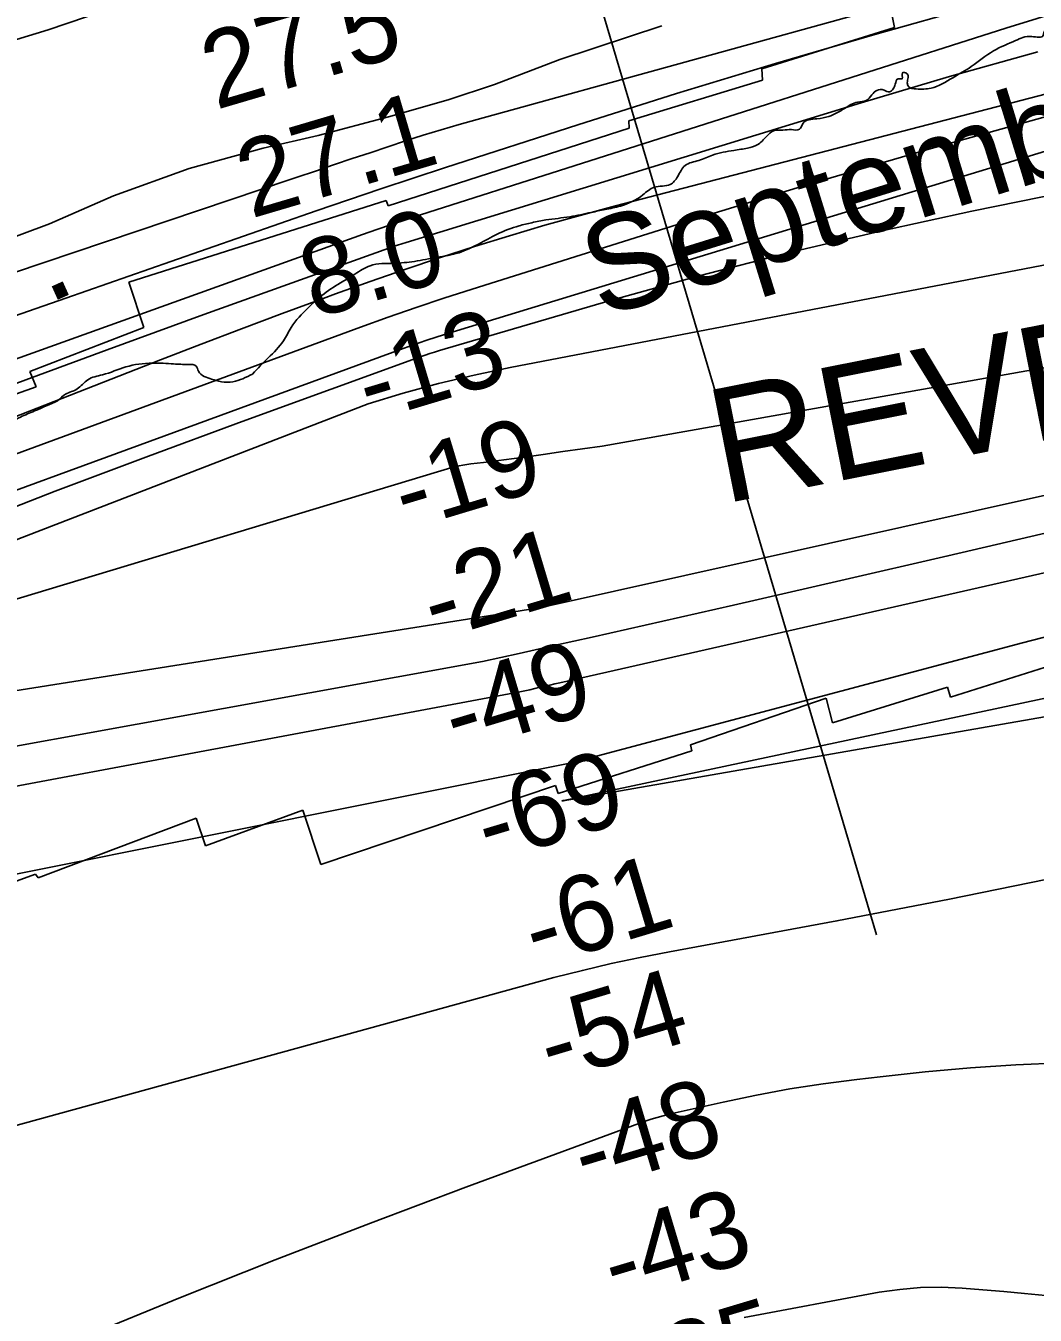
# Model space of a CAD drawing. Extents: x 3324104 to 3361979, y 612876 to 638273.
# Drawn here: x 3357621 to 3358506, y 622755 to 623884 of the extents above; entities that cross this region are included whole.
import ezdxf

# ---------------------------------------------------------------- set-up
doc = ezdxf.new("R2010")
doc.units = 0
for name, color, linetype in [('V-RIVR-EDGE', 7, 'Continuous'), ('V-RIVR-IDEN', 7, 'Continuous'), ('V-RIVR-RANG', 7, 'Continuous'), ('V-RRAP-RVMT', 7, 'Continuous'), ('V-RRAP-RVMT-IDEN', 7, 'Continuous'), ('V-SITE-VEGE', 7, 'Continuous'), ('V-TOPO-DPTH', 7, 'Continuous'), ('V-TOPO-MAJR', 7, 'Continuous'), ('V-TOPO-MINR', 7, 'Continuous'), ('V-TOPO-WATR', 7, 'Continuous'), ('V-TOPO-WATR-IDEN', 7, 'Continuous')]:
    doc.layers.add(name, color=color, linetype=linetype)

msp = doc.modelspace()

# ---------------------------------------------------------------- linework, layer by layer
at = {"layer": 'V-RIVR-EDGE'}
for points in [[(3359795.1, 624016.8), (3359789.3, 624017.3), (3359775.9, 624016.6), (3359757.2, 624013.5), (3359746.3, 624008.2), (3359732.2, 624007.9), (3359730.4, 624010), (3359728, 624012.1), (3359719.2, 624015.3), (3359708.9, 624015), (3359699.4, 624012.9), (3359694.1, 624014), (3359689.9, 624019.3), (3359671.6, 624018.6), (3359656.8, 624018.7), (3359645.9, 624019.4), (3359641.6, 624018), (3359635.7, 624018), (3359629, 624018.7), (3359625.4, 624017.7), (3359622.6, 624015.9), (3359617.7, 624018.4), (3359614.2, 624018.1), (3359610.6, 624015.6), (3359604.6, 624013.9), (3359595.5, 624015.6), (3359584.6, 624016.7), (3359572.2, 624017.8), (3359546.5, 624016.5), (3359518.3, 624014.1), (3359492.9, 624011), (3359467.9, 624006.1), (3359449.9, 624003.7), (3359441.8, 624003.3), (3359440, 624000.2), (3359435.1, 623999.1), (3359430.9, 623999.1), (3359426.3, 624001.3), (3359420.7, 623999.9), (3359418.5, 623997.8), (3359412.9, 623997.8), (3359403.4, 623999.2), (3359387.5, 623996.8), (3359379.4, 623994.3), (3359374.1, 623986.6), (3359371.6, 623982.4), (3359366.3, 623980.3), (3359359.3, 623979.9), (3359344.8, 623973.3), (3359335, 623971.5), (3359325.1, 623970.1), (3359313.8, 623976.2), (3359306.4, 623982.2), (3359301.9, 623987.1), (3359291.3, 623986.8), (3359279.3, 623984.4), (3359273.7, 623981.9), (3359267, 623977.3), (3359261.3, 623978.1), (3359255.7, 623977.4), (3359251.1, 623976.3), (3359243, 623974.2), (3359228.6, 623974.3), (3359217.3, 623972.5), (3359198.2, 623972.2), (3359192.2, 623965.9), (3359178.1, 623956.8), (3359170.7, 623951.5), (3359167.5, 623952.6), (3359164.7, 623955), (3359158.4, 623961.4), (3359155.9, 623961.8), (3359149.6, 623954.4), (3359141.5, 623949.5), (3359136.2, 623947.7), (3359123.5, 623947), (3359098.5, 623945), (3359077.3, 623942.9), (3359044.5, 623943), (3359031.8, 623941.6), (3359016, 623941), (3358974.8, 623938.2), (3358969.1, 623938.6), (3358965.2, 623941.8), (3358956.8, 623943.2), (3358951.2, 623942.5), (3358945.9, 623941.1), (3358933.2, 623943.3), (3358922.3, 623946.1), (3358918, 623945.1), (3358916.6, 623942.3), (3358911.7, 623940.2), (3358905.7, 623941.2), (3358905.3, 623943.7), (3358894.1, 623939.9), (3358884.5, 623934.9), (3358876.4, 623937.8), (3358872.9, 623938.5), (3358859.5, 623935), (3358851.1, 623937.1), (3358839.1, 623934), (3358822.9, 623932.6), (3358809.8, 623932.7), (3358783.7, 623926), (3358762.2, 623924), (3358742.8, 623920.5), (3358726.3, 623914.5), (3358716.4, 623909.3), (3358700.9, 623910.4), (3358684.3, 623909.7), (3358675.2, 623912.6), (3358672, 623914.7), (3358662.8, 623915.1), (3358657.9, 623914.7), (3358643.1, 623910.9), (3358638.9, 623912.6), (3358635.7, 623912.7), (3358618.8, 623909.2), (3358613.5, 623911.3), (3358612.8, 623913.8), (3358612.1, 623917.3), (3358598, 623912.7), (3358575.4, 623901.5), (3358539.1, 623886.8), (3358523.6, 623881.6), (3358513, 623878.4), (3358512.6, 623876), (3358502.4, 623874.9), (3358488.3, 623871.4), (3358468.9, 623862.3), (3358449.5, 623848.6), (3358433.3, 623838.8), (3358414.2, 623829.7), (3358401.2, 623829), (3358394.5, 623831.1), (3358393.4, 623834.3), (3358394.1, 623838.9), (3358393.4, 623842.1), (3358391.7, 623843.1), (3358389.2, 623843.1), (3358388.9, 623837.9), (3358385.3, 623837.9), (3358382.9, 623833.3), (3358381.1, 623829.1), (3358377.9, 623826.3), (3358373, 623828), (3358366.6, 623827.7), (3358362.4, 623823.8), (3358357.4, 623818.9), (3358350, 623817.5), (3358338.4, 623811.9), (3358324.6, 623804.9), (3358314.1, 623802.8), (3358302.1, 623799), (3358298.9, 623793.7), (3358291.8, 623793.3), (3358284.4, 623793), (3358276, 623792.3), (3358270, 623787.4), (3358261.9, 623780), (3358253.4, 623777.2), (3358241.4, 623775.1), (3358222.7, 623771), (3358210.7, 623766.4), (3358198.7, 623761.9), (3358192, 623752), (3358185.7, 623745.3), (3358171.6, 623742.9), (3358161.7, 623736.2), (3358141.9, 623726.4), (3358128.5, 623723.3), (3358116.5, 623720.8), (3358097.5, 623717), (3358087.3, 623715.6), (3358076.7, 623714.2), (3358064.4, 623711.8), (3358053.1, 623709), (3358034, 623701.7), (3358000.5, 623685.5), (3357981.1, 623681.4), (3357961.4, 623677.9), (3357943.4, 623676.2), (3357922.6, 623674.1), (3357909.2, 623666.7), (3357896.5, 623659), (3357880.3, 623648.1), (3357868.3, 623637.2), (3357853.4, 623620), (3357846.7, 623608.4), (3357833.3, 623593.3), (3357819.5, 623579.2)], [(3357819.5, 623579.2), (3357802.3, 623572.4), (3357792.3, 623572.4), (3357783.7, 623574.8), (3357777.2, 623577.1), (3357772.1, 623581.8), (3357770.2, 623586), (3357763.2, 623587.6), (3357750.4, 623588), (3357731.8, 623588.8), (3357708.5, 623585.4), (3357688, 623578.5), (3357675.2, 623574.2), (3357665.8, 623566.1), (3357655.7, 623561.5), (3357648.7, 623555.7)], [(3357648.7, 623555.7), (3357628.5, 623546.8), (3357616.1, 623541.4), (3357602.5, 623532.2), (3357594.8, 623524.4), (3357582.7, 623519), (3357564.1, 623512.9), (3357548.2, 623506.3), (3357533, 623501.3), (3357523.7, 623497.1), (3357513.6, 623492.4), (3357503.5, 623486.3), (3357491.1, 623481.6), (3357474.4, 623477), (3357455, 623470.9), (3357437.5, 623463.9), (3357434.4, 623461.6), (3357434.4, 623456.9), (3357432.1, 623453.5), (3357422.8, 623448.8), (3357404.9, 623442.7), (3357391.7, 623437.7), (3357386.3, 623440.8), (3357383.2, 623440), (3357381.6, 623436.9), (3357380.5, 623431.9), (3357377, 623431.5), (3357369.2, 623430.7), (3357358.7, 623428.8), (3357349, 623427.3), (3357324.6, 623420.4), (3357304, 623412.3), (3357286.1, 623403), (3357269.5, 623394.9), (3357252.8, 623386.8), (3357230.6, 623377.2), (3357203.9, 623368.7), (3357186, 623361), (3357167, 623350.6), (3357157.7, 623348.3), (3357150.3, 623348.3), (3357143.7, 623347.5), (3357128.2, 623341.8), (3357096.7, 623335.2), (3357086.3, 623332.9), (3357072.7, 623332.2), (3357054.4, 623326), (3357040.1, 623317.5), (3357017.2, 623307.1), (3357016, 623309.8), (3357034.3, 623321), (3357033.1, 623322.6), (3357026.9, 623323), (3357021.1, 623322.6), (3357016.8, 623319.9), (3357013.3, 623317.6), (3357002, 623309.5), (3356997, 623305.2), (3356987.7, 623299.4), (3356984.2, 623296.3), (3356979.5, 623290.5), (3356973.3, 623285.5), (3356966.7, 623280.9), (3356953.9, 623277.4), (3356938.4, 623272.8), (3356918.9, 623260.1), (3356895.6, 623249.3), (3356878.9, 623241.9), (3356848.7, 623230.4), (3356823.8, 623224.6), (3356808.7, 623220), (3356797.8, 623213.4), (3356791.6, 623212.7), (3356786.2, 623211.9), (3356780, 623211.9), (3356776.1, 623209.6), (3356771.8, 623206.5), (3356762.9, 623202.3), (3356746.6, 623193), (3356732.6, 623183.7), (3356726.8, 623183), (3356720.2, 623179.9), (3356692.2, 623165.6), (3356676.3, 623157.9), (3356657.3, 623145.9), (3356638.3, 623138.2), (3356613, 623128.6), (3356605.7, 623127.8), (3356598.3, 623124.7), (3356582, 623117.4), (3356565.3, 623108.5), (3356554.4, 623103.1), (3356542.8, 623100), (3356533.1, 623099.7), (3356527.6, 623096.6), (3356514, 623090.4), (3356503.5, 623083.9), (3356491.1, 623076.5), (3356481, 623073.1), (3356472.5, 623071.1), (3356465.9, 623071.2), (3356459.3, 623071.6), (3356455.8, 623071.6), (3356439.5, 623063.1), (3356421.7, 623055), (3356396, 623045), (3356361.9, 623033.4), (3356342.1, 623026.5), (3356322.7, 623017.6), (3356306.8, 623010.7), (3356293.6, 623004.5), (3356278.8, 623000.6), (3356272.2, 622999.5), (3356271, 622995.6), (3356266.8, 622991), (3356261.7, 622990.6), (3356258.6, 622990.6), (3356252.8, 622991.8), (3356247, 622991.8), (3356240, 622990.7), (3356221.8, 622984.1), (3356204.7, 622971.7), (3356183.3, 622960.6), (3356161.2, 622951.3), (3356143.7, 622942.4), (3356137.5, 622938.6), (3356134, 622934.3), (3356122, 622928.9), (3356101.4, 622918.1), (3356079.2, 622907.3), (3356055.5, 622891.5), (3356052, 622889.6)]]:
    msp.add_spline(points, degree=3, dxfattribs=at)
at = {"layer": 'V-RIVR-RANG'}
msp.add_line((3358064.9, 624104.1), (3358366.4, 623087.9), dxfattribs=at)
at = {"layer": 'V-RRAP-RVMT'}
for p, q in [((3358380.1, 623893), (3358382.1, 623882.9)), ((3358382.1, 623882.9), (3358265.9, 623846.6)), ((3358265.9, 623846.6), (3358266.5, 623836.6)), ((3358266.5, 623836.6), (3358149.2, 623801)), ((3358149.6, 623794.7), (3357938.3, 623726.6)), ((3358149.2, 623801), (3358149.6, 623794.7)), ((3357936.6, 623731.3), (3357711.1, 623659.8)), ((3357938.3, 623726.6), (3357936.6, 623731.3)), ((3357711.1, 623659.8), (3357724.3, 623619.9)), ((3357724.3, 623619.9), (3357624.4, 623581.5)), ((3357624.4, 623581.5), (3357629.8, 623568)), ((3357629.8, 623568), (3357491.2, 623518.3)), ((3358431.4, 623296.2), (3358547.7, 623332.7)), ((3358327.8, 623273.5), (3358428.5, 623304.8)), ((3358428.5, 623304.8), (3358431.4, 623296.2)), ((3358203.4, 623254.4), (3358322.3, 623295.3)), ((3358322.3, 623295.3), (3358327.8, 623273.5)), ((3358204.5, 623249.1), (3358203.4, 623254.4)), ((3358087.4, 623211.7), (3358204.5, 623249.1)), ((3357879.5, 623149.3), (3358085.1, 623218.7)), ((3358085.1, 623218.7), (3358087.4, 623211.7)), ((3357778.2, 623165.9), (3357863.7, 623197)), ((3357863.7, 623197), (3357879.5, 623149.3)), ((3357631.6, 623137.8), (3357770.2, 623190)), ((3357770.2, 623190), (3357778.2, 623165.9)), ((3357492.1, 623091), (3357629.3, 623141)), ((3357629.3, 623141), (3357631.6, 623137.8))]:
    msp.add_line(p, q, dxfattribs=at)
at = {"layer": 'V-SITE-VEGE'}
for p, q in [((3357640.5, 623880.7), (3357815.9, 623940.6)), ((3358178.3, 623884.3), (3358088.9, 623854.7)), ((3357563.7, 623857.4), (3357640.5, 623880.7)), ((3358088.9, 623854.7), (3358031.6, 623832.8)), ((3358031.6, 623832.8), (3357991.1, 623819.4)), ((3357991.1, 623819.4), (3357938.7, 623804.6)), ((3357938.7, 623804.6), (3357877.2, 623788.3)), ((3357877.2, 623788.3), (3357828.9, 623777)), ((3357828.9, 623777), (3357764, 623759.4)), ((3357764, 623759.4), (3357697.6, 623735.4)), ((3357697.6, 623735.4), (3357641.7, 623710.7)), ((3357641.7, 623710.7), (3357580.9, 623688.2))]:
    msp.add_line(p, q, dxfattribs=at)
at = {"layer": 'V-TOPO-DPTH'}
for points in [[(3358507.8, 623861.6), (3358430.3, 623839.8), (3358353, 623816.9), (3357954.2, 623694.5), (3357950.4, 623693.3), (3357946.6, 623692), (3357942.9, 623690.8), (3357939.1, 623689.5), (3357776.8, 623631.2), (3357692.1, 623600.4), (3357607.5, 623569.2)], [(3357575.1, 623495.4), (3357914.2, 623620.3), (3357938.5, 623629.1), (3357962.9, 623637.6), (3357987.3, 623645.7), (3358011.9, 623653.6), (3358203.1, 623713.6), (3358307.5, 623745.5), (3358412.2, 623776.3), (3358517.4, 623805.4)], [(3357575.1, 623495.4), (3357914.2, 623620.3), (3357938.5, 623629.1), (3357962.9, 623637.6), (3357987.3, 623645.7), (3358011.9, 623653.6), (3358203.1, 623713.6), (3358307.5, 623745.5), (3358412.2, 623776.3), (3358517.4, 623805.4)], [(3357565, 623444.8), (3357646.5, 623476.5), (3357728.4, 623507.3), (3357810.4, 623537.6), (3357966.5, 623594.2), (3357970.7, 623595.6), (3357974.9, 623597.1), (3357979.1, 623598.4), (3357983.4, 623599.7), (3358132.1, 623643.2), (3358211, 623665.2), (3358290.2, 623685.8), (3358370, 623704.5), (3358450, 623721.8), (3358821.6, 623797.2)], [(3358821.6, 623797.2), (3358450, 623721.8), (3358370, 623704.5), (3358290.2, 623685.8), (3358211, 623665.2), (3358132.1, 623643.2), (3357983.4, 623599.7), (3357979.1, 623598.4), (3357974.9, 623597.1), (3357970.7, 623595.6), (3357966.5, 623594.2), (3357810.4, 623537.6), (3357728.4, 623507.3), (3357646.5, 623476.5), (3357565, 623444.8)], [(3358875.3, 623648.8), (3358126, 623516.1), (3358108.8, 623513.7), (3358091.5, 623511.3), (3358074.3, 623508.8), (3358057.8, 623506.4), (3358048.9, 623505.1), (3358039.9, 623503.9), (3358030.9, 623502.8), (3358021.9, 623501.7), (3358010.9, 623500.4), (3358007.4, 623500), (3358003.9, 623499.4), (3358000.5, 623498.8), (3357997, 623498.1), (3357204.1, 623258.6)], [(3358875.3, 623648.8), (3358126, 623516.1), (3358108.8, 623513.7), (3358091.5, 623511.3), (3358074.3, 623508.8), (3358057.8, 623506.4), (3358048.9, 623505.1), (3358039.9, 623503.9), (3358030.9, 623502.8), (3358021.9, 623501.7), (3358010.9, 623500.4), (3358007.4, 623500), (3358003.9, 623499.4), (3358000.5, 623498.8), (3357997, 623498.1), (3357204.1, 623258.6)], [(3357206.9, 623237.7), (3358072.6, 623374.6), (3358704.8, 623515.3)], [(3357206.9, 623237.7), (3358072.6, 623374.6), (3358704.8, 623515.3)], [(3358522.9, 623441.8), (3358429, 623419.8), (3358335.1, 623398.2), (3358241.2, 623376.7), (3358117.1, 623348.7), (3358085.1, 623341.5), (3358053.1, 623334.4), (3358021.1, 623327.4), (3357267.3, 623190.6)], [(3357267.3, 623190.6), (3358021.1, 623327.4), (3358053.1, 623334.4), (3358085.1, 623341.5), (3358117.1, 623348.7), (3358241.2, 623376.7), (3358335.1, 623398.2), (3358429, 623419.8), (3358522.9, 623441.8)], [(3358250.4, 622752.6), (3358368.8, 622774.6), (3358386.9, 622777.2), (3358405, 622778.9), (3358423.2, 622779.1), (3358441.4, 622778.3), (3358459.7, 622776.7), (3358478, 622775.2), (3358496.2, 622773.5), (3358514.5, 622771.8)], [(3358514.5, 622771.8), (3358496.2, 622773.5), (3358478, 622775.2), (3358459.7, 622776.7), (3358441.4, 622778.3), (3358423.2, 622779.1), (3358405, 622778.9), (3358386.9, 622777.2), (3358368.8, 622774.6), (3358250.4, 622752.6)]]:
    msp.add_lwpolyline(points, dxfattribs=at)
at = {"layer": 'V-TOPO-MAJR'}
for points in [[(3358744.4, 624003.3), (3358016.3, 623802.3), (3358000.5, 623797.8), (3357984.8, 623793.2), (3357969.2, 623788.4), (3357953.6, 623783.4), (3357938, 623778.3), (3357922.5, 623773.1), (3357907, 623767.9), (3357891.4, 623762.7), (3357890.6, 623762.4), (3357874.7, 623757), (3357858.7, 623751.6), (3357842.8, 623746.3), (3357826.9, 623740.9), (3357120.7, 623503.1)], [(3358876.2, 623487.5), (3358088.9, 623308.7), (3358084.5, 623307.7), (3358080.1, 623306.7), (3358075.8, 623305.7), (3358071.4, 623304.7), (3358067, 623303.7), (3358062.6, 623302.6), (3358058.2, 623301.7), (3358053.8, 623300.7), (3357301.7, 623160.1)], [(3357673.8, 622736.2), (3357756.5, 622770), (3357839.4, 622803.1), (3357922.8, 622835.2), (3358006.4, 622866.6), (3358163.8, 622924.5), (3358169, 622926.2), (3358174.1, 622927.9), (3358179.4, 622929.3), (3358184.7, 622930.6), (3358232.1, 622941.3), (3358261.2, 622947.3), (3358290.4, 622952.8), (3358319.8, 622957.3), (3358349.3, 622961.2), (3358369.5, 622963.5), (3358409.1, 622967.7), (3358448.8, 622971.2), (3358488.6, 622973.8), (3358528.5, 622975.7)]]:
    msp.add_lwpolyline(points, dxfattribs=at)
at = {"layer": 'V-TOPO-MINR'}
for points in [[(3359794.9, 624093.1), (3359672.5, 624075.8), (3359658.2, 624073.8), (3359643.8, 624071.9), (3359629.5, 624070.1), (3359615.1, 624068.4), (3358824.9, 623979.8), (3358817.8, 623978.4), (3358810.7, 623976.9), (3358803.6, 623975.2), (3358796.6, 623973.4), (3358699.8, 623947.1), (3358644.6, 623931.8), (3358589.5, 623915.9), (3358534.6, 623899.3), (3358479.8, 623882.2), (3357966.8, 623718.6), (3357954, 623714.4), (3357941.2, 623710.1), (3357928.5, 623705.8), (3357915.8, 623701.3), (3357248, 623461.7)], [(3359795.1, 624036.4), (3359737.8, 624029.3), (3359696.7, 624024.3), (3358870, 623913.1), (3358849.8, 623909.4), (3358829.6, 623905.4), (3358809.6, 623900.8), (3358789.6, 623895.9), (3358137.7, 623726.6), (3358106.6, 623718.2), (3358075.7, 623709.6), (3358044.8, 623700.4), (3358014.1, 623690.9), (3357983.5, 623681), (3357953, 623670.8), (3357922.6, 623660.3), (3357892.3, 623649.4), (3357881.3, 623645.4), (3357845.6, 623632.3), (3357809.9, 623618.9), (3357774.4, 623605.4), (3357738.9, 623591.6), (3357198, 623379.8)], [(3358770.4, 623988.4), (3358452.4, 623901.3), (3358365, 623876.7), (3358277.9, 623851.4), (3358191.1, 623824.9), (3358104.5, 623797.6), (3357988.7, 623760.2), (3357960.3, 623750.9), (3357931.9, 623741.5), (3357903.6, 623731.9), (3357875.4, 623722.2), (3357747.9, 623677.8), (3357656, 623645.8), (3357564.1, 623613.7)], [(3358507.8, 623861.6), (3358430.3, 623839.8), (3358353, 623816.9), (3357954.2, 623694.5), (3357950.4, 623693.3), (3357946.6, 623692), (3357942.9, 623690.8), (3357939.1, 623689.5), (3357776.8, 623631.2), (3357692.1, 623600.4), (3357607.5, 623569.2)], [(3358734.7, 623841.5), (3357991.5, 623614.9), (3357981.5, 623611.8), (3357971.5, 623608.5), (3357961.6, 623605.1), (3357951.7, 623601.6), (3357327.5, 623373.2)], [(3358821.6, 623797.2), (3358450, 623721.8), (3358370, 623704.5), (3358290.2, 623685.8), (3358211, 623665.2), (3358132.1, 623643.2), (3357983.4, 623599.7), (3357979.1, 623598.4), (3357974.9, 623597.1), (3357970.7, 623595.6), (3357966.5, 623594.2), (3357810.4, 623537.6), (3357728.4, 623507.3), (3357646.5, 623476.5), (3357565, 623444.8)], [(3358546.4, 623681.1), (3358045.3, 623584.8), (3358013.9, 623578.2), (3357982.6, 623570.8), (3357951.7, 623562.3), (3357920.9, 623553), (3357227.8, 623285.4)], [(3358875.3, 623648.8), (3358126, 623516.1), (3358108.8, 623513.7), (3358091.5, 623511.3), (3358074.3, 623508.8), (3358057.8, 623506.4), (3358048.9, 623505.1), (3358039.9, 623503.9), (3358030.9, 623502.8), (3358021.9, 623501.7), (3358010.9, 623500.4), (3358007.4, 623500), (3358003.9, 623499.4), (3358000.5, 623498.8), (3357997, 623498.1), (3357204.1, 623258.6)], [(3358704.8, 623515.3), (3358072.6, 623374.6), (3357206.9, 623237.7)], [(3358522.9, 623441.8), (3358429, 623419.8), (3358335.1, 623398.2), (3358241.2, 623376.7), (3358117.1, 623348.7), (3358085.1, 623341.5), (3358053.1, 623334.4), (3358021.1, 623327.4), (3357267.3, 623190.6)], [(3358570, 623363.3), (3358494.4, 623343.8), (3358112.1, 623242), (3358097.5, 623238.1), (3357292.6, 623077.1)], [(3357349.7, 622848.5), (3358083.5, 623050.5), (3358108.7, 623056.7), (3358134, 623062.6), (3358159.4, 623067.9), (3358184.9, 623072.9), (3358331.7, 623100), (3358430.5, 623119.1), (3358529.1, 623139.1)], [(3358250.4, 622752.6), (3358368.8, 622774.6), (3358386.9, 622777.2), (3358405, 622778.9), (3358423.2, 622779.1), (3358441.4, 622778.3), (3358459.7, 622776.7), (3358478, 622775.2), (3358496.2, 622773.5), (3358514.5, 622771.8)]]:
    msp.add_lwpolyline(points, dxfattribs=at)
msp.add_lwpolyline([(3358090.9, 623205), (3358091.8, 623205.2), (3358091.9, 623205.2), (3358712.8, 623313.7), (3358756.4, 623321.6), (3358799.8, 623329.9), (3358843.1, 623338.8), (3358886.3, 623348.1), (3358961.1, 623364.7), (3358983, 623368), (3358995.9, 623369.3), (3359011.5, 623372.4), (3359013.8, 623378.2), (3359014.5, 623389.8), (3359013.8, 623394.6), (3359005.3, 623399.2), (3358973.7, 623393.4), (3358959.6, 623389.9), (3358092.3, 623205.6), (3358092.2, 623205.5), (3358091.9, 623205.5), (3358090.8, 623205.1)], close=True, dxfattribs=at)
at = {"layer": 'V-TOPO-WATR'}
msp.add_lwpolyline([(3358517.4, 623805.4), (3358412.2, 623776.3), (3358307.5, 623745.5), (3358203.1, 623713.6), (3358011.9, 623653.6), (3357987.3, 623645.7), (3357962.9, 623637.6), (3357938.5, 623629.1), (3357914.2, 623620.3), (3357575.1, 623495.4)], dxfattribs=at)

# ---------------------------------------------------------------- texts
at = {"layer": 'V-RIVR-IDEN'}
msp.add_text('September', height=83, rotation=17.2412, dxfattribs=at).set_placement((3358124.5, 623628.2))
at = {"layer": 'V-RIVR-RANG'}
for s, rotation, p in [('27.5', 16.4383, (3357787.4, 623810.5)), ('27.1', 16.4383, (3357818.2, 623715.3)), ('8.0', 16.4383, (3357873.6, 623627.4)), ('-13', 16.7219, (3357922.1, 623537.1)), ('-19', 16.7219, (3357953.9, 623442.3)), ('-21', 16.7219, (3357979.4, 623345.5)), ('-49', 16.7219, (3357997.9, 623246.6)), ('-69', 16.7219, (3358026.4, 623150.8)), ('-61', 16.7219, (3358068.1, 623058.9)), ('-54', 16.7219, (3358081.4, 622958.5)), ('-48', 16.7219, (3358111.2, 622863)), ('-43', 16.7219, (3358137.3, 622766.4)), ('-35', 16.7219, (3358163.8, 622670))]:
    msp.add_text(s, height=67, rotation=rotation, dxfattribs=at).set_placement(p)
at = {"layer": 'V-RRAP-RVMT-IDEN'}
msp.add_text('REVET.', height=100, rotation=11.1885, dxfattribs=at).set_placement((3358231.9, 623465.3))
at = {"layer": 'V-TOPO-WATR-IDEN'}
msp.add_text('L.W.R.P.', height=83, rotation=24.2478, dxfattribs=at).set_placement((3357262.9, 623470.4))

doc.saveas('drawing.dxf')
